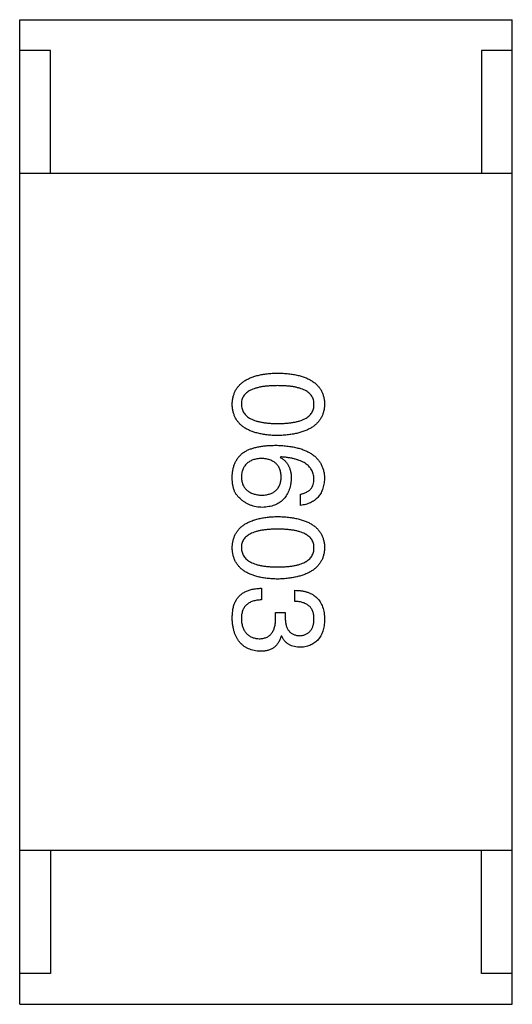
# Model space of a CAD drawing. Header units: millimetres. Extents: x 42 to 554, y 166 to 335.
# Tile 261 of 410: x 443.677 to 444.477, y 253.311 to 254.911. Entities that reach past the tile are written whole.
import ezdxf

# ---------------------------------------------------------------- set-up
doc = ezdxf.new("R2010")
doc.units = ezdxf.units.MM
doc.header["$LTSCALE"] = 30.734
doc.layers.get('0').update_dxf_attribs({"linetype": 'CONTINUOUS'})

msp = doc.modelspace()

# ---------------------------------------------------------------- linework, layer by layer
at = {"linetype": 'Continuous'}
for p, q in [((443.6768, 253.311), (443.6768, 254.911)), ((443.6768, 254.911), (444.4768, 254.911)), ((444.4768, 253.311), (444.4768, 254.911)), ((443.7268, 254.861), (443.6768, 254.861)), ((443.7268, 254.661), (443.7268, 254.861)), ((444.4268, 254.861), (444.4268, 254.661)), ((444.4768, 254.861), (444.4268, 254.861)), ((444.4768, 254.661), (443.6768, 254.661)), ((444.1007, 254.2005), (444.0999, 254.1997)), ((444.1327, 254.1218), (444.1327, 254.1398)), ((444.0696, 253.987), (444.0696, 253.9682)), ((444.1237, 253.9657), (444.1237, 253.9837)), ((444.0925, 253.9387), (444.0925, 253.9477)), ((444.0925, 253.9477), (444.1081, 253.9477)), ((444.1081, 253.9477), (444.1081, 253.9378)), ((444.1024, 253.9092), (444.1015, 253.9092)), ((444.4768, 253.561), (443.6768, 253.561)), ((443.7268, 253.561), (443.7268, 253.361)), ((444.4268, 253.361), (444.4268, 253.561)), ((443.7268, 253.361), (443.6768, 253.361)), ((444.4768, 253.361), (444.4268, 253.361)), ((443.6768, 253.311), (444.4768, 253.311))]:
    msp.add_line(p, q, dxfattribs=at)
for points, knots in [([(444.022, 254.2859), (444.0221, 254.2879), (444.0223, 254.2918), (444.0232, 254.2974), (444.0248, 254.3027), (444.0268, 254.3076), (444.0295, 254.3121), (444.0327, 254.3162), (444.0365, 254.32), (444.0409, 254.3233), (444.0458, 254.3264), (444.0513, 254.329), (444.0574, 254.3312), (444.064, 254.3331), (444.0711, 254.3346), (444.0788, 254.3357), (444.0871, 254.3364), (444.0929, 254.3366), (444.0958, 254.3367)], [0, 0, 0, 0, 0.059135, 0.115606, 0.169241, 0.221578, 0.273261, 0.324749, 0.377329, 0.431642, 0.488541, 0.548597, 0.612232, 0.680174, 0.752504, 0.829777, 0.912307, 1, 1, 1, 1]), ([(444.0958, 254.3367), (444.0988, 254.3366), (444.1048, 254.3364), (444.1133, 254.3357), (444.1213, 254.3346), (444.1287, 254.3331), (444.1355, 254.3312), (444.1418, 254.329), (444.1475, 254.3264), (444.1525, 254.3233), (444.1571, 254.32), (444.161, 254.3162), (444.1643, 254.3121), (444.1671, 254.3076), (444.1692, 254.3027), (444.1708, 254.2974), (444.1718, 254.2918), (444.1719, 254.2879), (444.172, 254.2859)], [0, 0, 0, 0, 0.088823, 0.172287, 0.250296, 0.323438, 0.392244, 0.456221, 0.516635, 0.573871, 0.628, 0.680335, 0.731489, 0.782557, 0.834044, 0.886738, 0.942089, 1, 1, 1, 1]), ([(444.0958, 254.3163), (444.0934, 254.3162), (444.0888, 254.3162), (444.0821, 254.3158), (444.0759, 254.3153), (444.0701, 254.3145), (444.0648, 254.3133), (444.0599, 254.3121), (444.0555, 254.3106), (444.0516, 254.3088), (444.0481, 254.3068), (444.0451, 254.3045), (444.0425, 254.302), (444.0404, 254.2993), (444.0388, 254.2963), (444.0376, 254.293), (444.0369, 254.2895), (444.0368, 254.2872), (444.0368, 254.2859)], [0, 0, 0, 0, 0.096457, 0.187288, 0.27178, 0.350132, 0.423455, 0.491343, 0.554037, 0.612253, 0.666313, 0.717038, 0.764921, 0.811214, 0.856775, 0.902988, 0.950234, 1, 1, 1, 1]), ([(444.1548, 254.2859), (444.1548, 254.2872), (444.1547, 254.2895), (444.154, 254.293), (444.1528, 254.2963), (444.1512, 254.2993), (444.1491, 254.302), (444.1465, 254.3045), (444.1435, 254.3068), (444.14, 254.3088), (444.1361, 254.3106), (444.1317, 254.3121), (444.1268, 254.3133), (444.1215, 254.3145), (444.1157, 254.3153), (444.1095, 254.3158), (444.1028, 254.3162), (444.0982, 254.3162), (444.0958, 254.3163)], [0, 0, 0, 0, 0.049764, 0.097007, 0.143217, 0.188577, 0.235116, 0.282997, 0.333719, 0.387776, 0.445989, 0.508679, 0.576563, 0.649481, 0.728235, 0.812722, 0.903548, 1, 1, 1, 1]), ([(444.0958, 254.2351), (444.0929, 254.2352), (444.0871, 254.2354), (444.0788, 254.2362), (444.0711, 254.2373), (444.064, 254.2388), (444.0574, 254.2407), (444.0513, 254.2429), (444.0458, 254.2455), (444.0409, 254.2485), (444.0365, 254.2519), (444.0327, 254.2556), (444.0295, 254.2598), (444.0268, 254.2643), (444.0248, 254.2692), (444.0232, 254.2744), (444.0223, 254.2801), (444.0221, 254.2839), (444.022, 254.2859)], [0, 0, 0, 0, 0.08769, 0.170218, 0.24749, 0.319818, 0.387758, 0.451391, 0.511445, 0.568185, 0.622681, 0.67526, 0.726746, 0.778428, 0.830764, 0.884397, 0.940866, 1, 1, 1, 1]), ([(444.0368, 254.2859), (444.0369, 254.2847), (444.037, 254.2822), (444.0378, 254.2786), (444.039, 254.2753), (444.0407, 254.2722), (444.0428, 254.2694), (444.0455, 254.2669), (444.0485, 254.2645), (444.052, 254.2625), (444.0559, 254.2606), (444.0603, 254.2591), (444.0651, 254.2577), (444.0704, 254.2567), (444.0761, 254.2558), (444.0823, 254.2552), (444.0889, 254.2548), (444.0935, 254.2548), (444.0958, 254.2548)], [0, 0, 0, 0, 0.050879, 0.099377, 0.146973, 0.193618, 0.240619, 0.289461, 0.34047, 0.395283, 0.453059, 0.515633, 0.582666, 0.655287, 0.732971, 0.815933, 0.905166, 1, 1, 1, 1]), ([(444.0958, 254.2548), (444.0982, 254.2548), (444.1028, 254.2548), (444.1095, 254.2552), (444.1157, 254.2558), (444.1215, 254.2566), (444.1268, 254.2577), (444.1317, 254.2591), (444.1361, 254.2606), (444.14, 254.2624), (444.1435, 254.2645), (444.1465, 254.2668), (444.1491, 254.2694), (444.1512, 254.2722), (444.1528, 254.2753), (444.154, 254.2786), (444.1547, 254.2822), (444.1548, 254.2847), (444.1548, 254.2859)], [0, 0, 0, 0, 0.095719, 0.185854, 0.269738, 0.347952, 0.420315, 0.487894, 0.550245, 0.608186, 0.662454, 0.713283, 0.761375, 0.808209, 0.854301, 0.901312, 0.949396, 1, 1, 1, 1]), ([(444.172, 254.2859), (444.1719, 254.284), (444.1717, 254.2801), (444.1706, 254.2746), (444.169, 254.2694), (444.1668, 254.2646), (444.164, 254.2601), (444.1606, 254.256), (444.1566, 254.2523), (444.1521, 254.2489), (444.1471, 254.2459), (444.1414, 254.2433), (444.1352, 254.241), (444.1284, 254.2391), (444.1211, 254.2376), (444.1132, 254.2364), (444.1047, 254.2355), (444.0988, 254.2352), (444.0958, 254.2351)], [0, 0, 0, 0, 0.057415, 0.112361, 0.16496, 0.216437, 0.267441, 0.318839, 0.371478, 0.426325, 0.483626, 0.544235, 0.608673, 0.677374, 0.750405, 0.828394, 0.911525, 1, 1, 1, 1]), ([(444.022, 254.1702), (444.0221, 254.1722), (444.0224, 254.1762), (444.0235, 254.1821), (444.0251, 254.1875), (444.0273, 254.1925), (444.03, 254.1972), (444.0334, 254.2015), (444.0372, 254.2054), (444.0402, 254.2076), (444.0417, 254.2087)], [0, 0, 0, 0, 0.137449, 0.267856, 0.393219, 0.514735, 0.63397, 0.753734, 0.874967, 1, 1, 1, 1]), ([(444.0417, 254.2087), (444.0433, 254.2096), (444.0465, 254.2113), (444.0517, 254.2135), (444.0574, 254.2153), (444.0635, 254.2168), (444.0701, 254.218), (444.0772, 254.2187), (444.0847, 254.2193), (444.0899, 254.2193), (444.0925, 254.2194)], [0, 0, 0, 0, 0.101889, 0.209155, 0.322694, 0.442863, 0.569758, 0.70479, 0.848502, 1, 1, 1, 1]), ([(444.0925, 254.2194), (444.0957, 254.2193), (444.1018, 254.2191), (444.1106, 254.2182), (444.1189, 254.2171), (444.1266, 254.2155), (444.1336, 254.2135), (444.1401, 254.2111), (444.146, 254.2083), (444.1513, 254.2051), (444.156, 254.2016), (444.1601, 254.1976), (444.1637, 254.1932), (444.1666, 254.1883), (444.1688, 254.1831), (444.1706, 254.1775), (444.1716, 254.1715), (444.1719, 254.1674), (444.172, 254.1653)], [0, 0, 0, 0, 0.087517, 0.169686, 0.246944, 0.319347, 0.387088, 0.450961, 0.511075, 0.567974, 0.622351, 0.675039, 0.726853, 0.778688, 0.83093, 0.884738, 0.941043, 1, 1, 1, 1]), ([(444.0696, 254.198), (444.0683, 254.198), (444.0658, 254.1978), (444.0621, 254.1972), (444.0587, 254.1965), (444.0556, 254.1956), (444.0526, 254.1944), (444.05, 254.1929), (444.0475, 254.1913), (444.0454, 254.1895), (444.0434, 254.1874), (444.0417, 254.1851), (444.0403, 254.1826), (444.0391, 254.1799), (444.0381, 254.177), (444.0374, 254.1738), (444.0369, 254.1704), (444.0368, 254.1681), (444.0368, 254.1669)], [0, 0, 0, 0, 0.076467, 0.148148, 0.216496, 0.280559, 0.342274, 0.401168, 0.458322, 0.514073, 0.569257, 0.62465, 0.68124, 0.739113, 0.799947, 0.862804, 0.929597, 1, 1, 1, 1]), ([(444.1015, 254.1677), (444.1015, 254.1689), (444.1014, 254.1711), (444.1009, 254.1744), (444.1002, 254.1775), (444.0993, 254.1803), (444.0982, 254.183), (444.0967, 254.1854), (444.0951, 254.1877), (444.0932, 254.1897), (444.091, 254.1915), (444.0887, 254.1931), (444.0861, 254.1944), (444.0832, 254.1956), (444.0801, 254.1965), (444.0768, 254.1973), (444.0733, 254.1978), (444.0708, 254.198), (444.0696, 254.198)], [0, 0, 0, 0, 0.070453, 0.136523, 0.199866, 0.260392, 0.318446, 0.374657, 0.430182, 0.485556, 0.541071, 0.598396, 0.657208, 0.718642, 0.783247, 0.851631, 0.923928, 1, 1, 1, 1]), ([(444.0999, 254.1997), (444.1013, 254.1988), (444.1041, 254.1971), (444.1079, 254.194), (444.111, 254.1903), (444.1136, 254.1862), (444.1155, 254.1816), (444.1169, 254.1765), (444.1178, 254.1711), (444.1179, 254.1672), (444.1179, 254.1653)], [0, 0, 0, 0, 0.122276, 0.239997, 0.35611, 0.473903, 0.59404, 0.720428, 0.855383, 1, 1, 1, 1]), ([(444.1548, 254.1653), (444.1547, 254.1666), (444.1545, 254.1691), (444.1537, 254.1728), (444.1525, 254.1763), (444.1509, 254.1795), (444.1489, 254.1825), (444.1465, 254.1853), (444.1436, 254.1878), (444.1405, 254.1902), (444.1369, 254.1922), (444.1329, 254.1941), (444.1285, 254.1957), (444.1237, 254.1971), (444.1185, 254.1983), (444.1129, 254.1993), (444.107, 254.2001), (444.1028, 254.2003), (444.1007, 254.2005)], [0, 0, 0, 0, 0.054741, 0.107075, 0.158339, 0.208382, 0.258772, 0.310045, 0.362765, 0.417822, 0.475982, 0.537466, 0.602901, 0.673037, 0.747247, 0.826291, 0.910782, 1, 1, 1, 1]), ([(444.0343, 254.1333), (444.0333, 254.1342), (444.0311, 254.1361), (444.0285, 254.1396), (444.0263, 254.1435), (444.0246, 254.1479), (444.0232, 254.1528), (444.0224, 254.1582), (444.0219, 254.164), (444.022, 254.1681), (444.022, 254.1702)], [0, 0, 0, 0, 0.105033, 0.21147, 0.321511, 0.438526, 0.563605, 0.698055, 0.843218, 1, 1, 1, 1]), ([(444.0368, 254.1669), (444.0369, 254.1658), (444.0371, 254.1637), (444.0376, 254.1606), (444.0384, 254.1577), (444.0394, 254.155), (444.0407, 254.1525), (444.0422, 254.1502), (444.044, 254.148), (444.046, 254.1461), (444.0482, 254.1444), (444.0507, 254.143), (444.0534, 254.1416), (444.0563, 254.1405), (444.0595, 254.1397), (444.0629, 254.139), (444.0666, 254.1385), (444.0691, 254.1383), (444.0704, 254.1382)], [0, 0, 0, 0, 0.066682, 0.130303, 0.190802, 0.248749, 0.30534, 0.361219, 0.415721, 0.471765, 0.528279, 0.586428, 0.64659, 0.710143, 0.776461, 0.846692, 0.921137, 1, 1, 1, 1]), ([(444.0704, 254.1382), (444.0716, 254.1383), (444.074, 254.1385), (444.0775, 254.139), (444.0807, 254.1397), (444.0837, 254.1406), (444.0864, 254.1417), (444.089, 254.143), (444.0913, 254.1446), (444.0934, 254.1464), (444.0952, 254.1483), (444.0968, 254.1505), (444.0982, 254.1529), (444.0994, 254.1554), (444.1003, 254.1582), (444.1009, 254.1612), (444.1014, 254.1644), (444.1015, 254.1666), (444.1015, 254.1677)], [0, 0, 0, 0, 0.076288, 0.14871, 0.216387, 0.281386, 0.342528, 0.402111, 0.4591, 0.514852, 0.569974, 0.625644, 0.682226, 0.740156, 0.800362, 0.863471, 0.930116, 1, 1, 1, 1]), ([(444.1179, 254.1653), (444.1178, 254.1634), (444.1174, 254.1599), (444.1165, 254.1547), (444.1154, 254.1499), (444.1139, 254.1455), (444.112, 254.1413), (444.1099, 254.1375), (444.1074, 254.1341), (444.1047, 254.131), (444.1016, 254.1282), (444.0981, 254.1258), (444.0944, 254.1237), (444.0904, 254.122), (444.086, 254.1206), (444.0814, 254.1196), (444.0764, 254.1188), (444.073, 254.1186), (444.0712, 254.1185)], [0, 0, 0, 0, 0.074228, 0.144548, 0.211288, 0.274576, 0.335162, 0.393915, 0.450599, 0.506657, 0.562409, 0.618617, 0.676096, 0.735061, 0.79654, 0.860906, 0.928473, 1, 1, 1, 1]), ([(444.1327, 254.1398), (444.1344, 254.1402), (444.1378, 254.141), (444.1423, 254.1428), (444.1462, 254.1452), (444.1494, 254.1481), (444.1518, 254.1517), (444.1536, 254.1557), (444.1547, 254.1603), (444.1548, 254.1636), (444.1548, 254.1653)], [0, 0, 0, 0, 0.1439, 0.274233, 0.394478, 0.509388, 0.621911, 0.738504, 0.863414, 1, 1, 1, 1]), ([(444.172, 254.1653), (444.1719, 254.1637), (444.1716, 254.1606), (444.1709, 254.156), (444.17, 254.1518), (444.1687, 254.1478), (444.1672, 254.1441), (444.1654, 254.1407), (444.1633, 254.1376), (444.161, 254.1347), (444.1584, 254.1321), (444.1555, 254.1298), (444.1524, 254.1277), (444.149, 254.126), (444.1453, 254.1245), (444.1413, 254.1233), (444.1371, 254.1224), (444.1342, 254.122), (444.1327, 254.1218)], [0, 0, 0, 0, 0.073784, 0.144317, 0.211047, 0.274818, 0.336501, 0.395724, 0.453465, 0.510016, 0.566585, 0.622844, 0.680328, 0.739335, 0.800408, 0.863904, 0.93053, 1, 1, 1, 1]), ([(444.0712, 254.1185), (444.0695, 254.1186), (444.066, 254.1187), (444.0609, 254.1194), (444.056, 254.1205), (444.0513, 254.1221), (444.0468, 254.1242), (444.0424, 254.1268), (444.0382, 254.1298), (444.0356, 254.1321), (444.0343, 254.1333)], [0, 0, 0, 0, 0.12904, 0.253809, 0.377066, 0.499122, 0.621469, 0.744665, 0.870607, 1, 1, 1, 1]), ([(444.022, 254.0528), (444.0221, 254.0548), (444.0223, 254.0586), (444.0232, 254.0643), (444.0248, 254.0695), (444.0268, 254.0744), (444.0295, 254.0789), (444.0327, 254.0831), (444.0365, 254.0868), (444.0409, 254.0902), (444.0458, 254.0932), (444.0513, 254.0958), (444.0574, 254.0981), (444.064, 254.0999), (444.0711, 254.1014), (444.0788, 254.1025), (444.0871, 254.1033), (444.0929, 254.1035), (444.0958, 254.1036)], [0, 0, 0, 0, 0.059135, 0.115606, 0.169241, 0.221578, 0.273261, 0.324749, 0.377329, 0.431642, 0.488541, 0.548597, 0.612232, 0.680174, 0.752504, 0.829777, 0.912307, 1, 1, 1, 1]), ([(444.0958, 254.1036), (444.0988, 254.1035), (444.1048, 254.1033), (444.1133, 254.1025), (444.1213, 254.1014), (444.1287, 254.0999), (444.1355, 254.0981), (444.1418, 254.0958), (444.1475, 254.0932), (444.1525, 254.0902), (444.1571, 254.0868), (444.161, 254.0831), (444.1643, 254.079), (444.1671, 254.0744), (444.1692, 254.0695), (444.1708, 254.0643), (444.1718, 254.0587), (444.1719, 254.0548), (444.172, 254.0528)], [0, 0, 0, 0, 0.088823, 0.172287, 0.250296, 0.323438, 0.392244, 0.456221, 0.516635, 0.573871, 0.628, 0.680335, 0.731489, 0.782557, 0.834044, 0.886738, 0.942089, 1, 1, 1, 1]), ([(444.0958, 254.0831), (444.0934, 254.0831), (444.0888, 254.083), (444.0821, 254.0827), (444.0759, 254.0821), (444.0701, 254.0813), (444.0648, 254.0802), (444.0599, 254.079), (444.0555, 254.0774), (444.0516, 254.0756), (444.0481, 254.0736), (444.0451, 254.0714), (444.0425, 254.0689), (444.0404, 254.0661), (444.0388, 254.0631), (444.0376, 254.0599), (444.0369, 254.0564), (444.0368, 254.054), (444.0368, 254.0528)], [0, 0, 0, 0, 0.096457, 0.187288, 0.27178, 0.350132, 0.423455, 0.491343, 0.554037, 0.612253, 0.666313, 0.717038, 0.764921, 0.811214, 0.856775, 0.902988, 0.950234, 1, 1, 1, 1]), ([(444.1548, 254.0528), (444.1548, 254.054), (444.1547, 254.0564), (444.154, 254.0599), (444.1528, 254.0631), (444.1512, 254.0661), (444.1491, 254.0689), (444.1465, 254.0714), (444.1435, 254.0736), (444.14, 254.0756), (444.1361, 254.0774), (444.1317, 254.079), (444.1268, 254.0802), (444.1215, 254.0813), (444.1157, 254.0821), (444.1095, 254.0827), (444.1028, 254.083), (444.0982, 254.0831), (444.0958, 254.0831)], [0, 0, 0, 0, 0.049764, 0.097007, 0.143217, 0.188577, 0.235116, 0.282997, 0.333719, 0.387776, 0.445989, 0.508679, 0.576563, 0.649481, 0.728235, 0.812722, 0.903548, 1, 1, 1, 1]), ([(444.0958, 254.002), (444.0929, 254.0021), (444.0871, 254.0023), (444.0788, 254.003), (444.0711, 254.0041), (444.064, 254.0056), (444.0574, 254.0075), (444.0513, 254.0098), (444.0458, 254.0124), (444.0409, 254.0153), (444.0365, 254.0187), (444.0327, 254.0225), (444.0295, 254.0266), (444.0268, 254.0311), (444.0248, 254.036), (444.0232, 254.0413), (444.0223, 254.0469), (444.0221, 254.0508), (444.022, 254.0528)], [0, 0, 0, 0, 0.08769, 0.170218, 0.24749, 0.319818, 0.387758, 0.451391, 0.511445, 0.568185, 0.622681, 0.67526, 0.726746, 0.778428, 0.830764, 0.884397, 0.940866, 1, 1, 1, 1]), ([(444.0368, 254.0528), (444.0369, 254.0515), (444.037, 254.0491), (444.0378, 254.0455), (444.039, 254.0422), (444.0407, 254.0391), (444.0428, 254.0363), (444.0455, 254.0337), (444.0485, 254.0314), (444.052, 254.0293), (444.0559, 254.0275), (444.0603, 254.0259), (444.0651, 254.0246), (444.0704, 254.0235), (444.0761, 254.0227), (444.0823, 254.0221), (444.0889, 254.0217), (444.0935, 254.0217), (444.0958, 254.0216)], [0, 0, 0, 0, 0.050879, 0.099377, 0.146973, 0.193618, 0.240619, 0.289461, 0.34047, 0.395283, 0.453059, 0.515633, 0.582666, 0.655287, 0.732971, 0.815933, 0.905166, 1, 1, 1, 1]), ([(444.0958, 254.0216), (444.0982, 254.0217), (444.1028, 254.0217), (444.1095, 254.0221), (444.1157, 254.0227), (444.1215, 254.0235), (444.1268, 254.0246), (444.1317, 254.0259), (444.1361, 254.0275), (444.14, 254.0293), (444.1435, 254.0314), (444.1465, 254.0337), (444.1491, 254.0363), (444.1512, 254.0391), (444.1528, 254.0422), (444.154, 254.0455), (444.1547, 254.0491), (444.1548, 254.0515), (444.1548, 254.0528)], [0, 0, 0, 0, 0.095719, 0.185854, 0.269738, 0.347952, 0.420315, 0.487894, 0.550245, 0.608186, 0.662454, 0.713283, 0.761375, 0.808209, 0.854301, 0.901312, 0.949396, 1, 1, 1, 1]), ([(444.172, 254.0528), (444.1719, 254.0508), (444.1717, 254.047), (444.1706, 254.0414), (444.169, 254.0363), (444.1668, 254.0314), (444.164, 254.027), (444.1606, 254.0229), (444.1566, 254.0191), (444.1521, 254.0158), (444.1471, 254.0127), (444.1414, 254.0101), (444.1352, 254.0078), (444.1284, 254.0059), (444.1211, 254.0044), (444.1132, 254.0032), (444.1047, 254.0023), (444.0988, 254.0021), (444.0958, 254.002)], [0, 0, 0, 0, 0.057415, 0.112361, 0.16496, 0.216437, 0.267441, 0.318839, 0.371478, 0.426325, 0.483626, 0.544235, 0.608673, 0.677374, 0.750405, 0.828394, 0.911525, 1, 1, 1, 1]), ([(444.0269, 253.9649), (444.0274, 253.9658), (444.0282, 253.9675), (444.0297, 253.9699), (444.0314, 253.9722), (444.0333, 253.9743), (444.0353, 253.9762), (444.0375, 253.978), (444.0399, 253.9797), (444.0425, 253.9811), (444.0453, 253.9824), (444.0482, 253.9836), (444.0514, 253.9845), (444.0547, 253.9854), (444.0581, 253.986), (444.0618, 253.9865), (444.0656, 253.9869), (444.0682, 253.987), (444.0696, 253.987)], [0, 0, 0, 0, 0.056906, 0.113264, 0.168825, 0.223843, 0.279195, 0.335267, 0.392098, 0.450414, 0.51054, 0.572219, 0.636652, 0.703156, 0.773102, 0.845505, 0.921063, 1, 1, 1, 1]), ([(444.0696, 253.9682), (444.0682, 253.9681), (444.0657, 253.968), (444.062, 253.9675), (444.0585, 253.9669), (444.0553, 253.966), (444.0523, 253.9648), (444.0496, 253.9635), (444.0472, 253.9618), (444.0449, 253.96), (444.043, 253.9579), (444.0413, 253.9556), (444.0399, 253.9531), (444.0388, 253.9503), (444.0379, 253.9473), (444.0372, 253.9441), (444.0368, 253.9406), (444.0368, 253.9382), (444.0368, 253.937)], [0, 0, 0, 0, 0.07723, 0.149593, 0.217944, 0.282232, 0.34411, 0.402297, 0.458791, 0.513966, 0.568538, 0.623291, 0.679957, 0.737243, 0.798142, 0.86118, 0.928728, 1, 1, 1, 1]), ([(444.1237, 253.9837), (444.1256, 253.9837), (444.1293, 253.9836), (444.1347, 253.9829), (444.1398, 253.9819), (444.1445, 253.9806), (444.1488, 253.9788), (444.1528, 253.9768), (444.1564, 253.9743), (444.1596, 253.9715), (444.1625, 253.9683), (444.1649, 253.9648), (444.1671, 253.9609), (444.1688, 253.9566), (444.1702, 253.952), (444.1712, 253.9471), (444.1719, 253.9418), (444.172, 253.9381), (444.172, 253.9362)], [0, 0, 0, 0, 0.074804, 0.144899, 0.211458, 0.274554, 0.334363, 0.392059, 0.448123, 0.503024, 0.558154, 0.613471, 0.670844, 0.729926, 0.792003, 0.857405, 0.926768, 1, 1, 1, 1]), ([(444.022, 253.9378), (444.0221, 253.9392), (444.0221, 253.942), (444.0223, 253.9459), (444.0227, 253.9496), (444.0232, 253.9531), (444.0239, 253.9564), (444.0247, 253.9595), (444.0257, 253.9623), (444.0266, 253.964), (444.0269, 253.9649)], [0, 0, 0, 0, 0.15115, 0.29371, 0.429149, 0.55661, 0.677302, 0.791017, 0.898045, 1, 1, 1, 1]), ([(444.1548, 253.937), (444.1548, 253.9381), (444.1548, 253.9403), (444.1544, 253.9435), (444.1538, 253.9465), (444.1529, 253.9492), (444.1519, 253.9518), (444.1505, 253.9541), (444.1489, 253.9563), (444.1471, 253.9582), (444.145, 253.9599), (444.1426, 253.9613), (444.1401, 253.9626), (444.1373, 253.9637), (444.1342, 253.9645), (444.1309, 253.9651), (444.1274, 253.9656), (444.1249, 253.9657), (444.1237, 253.9657)], [0, 0, 0, 0, 0.069877, 0.136363, 0.198671, 0.257968, 0.315462, 0.370709, 0.425568, 0.479847, 0.535753, 0.592303, 0.651386, 0.713311, 0.778642, 0.84836, 0.921866, 1, 1, 1, 1]), ([(444.0679, 253.8846), (444.0661, 253.8847), (444.0626, 253.8849), (444.0576, 253.8858), (444.0529, 253.8871), (444.0485, 253.8887), (444.0444, 253.8907), (444.0407, 253.8931), (444.0373, 253.8959), (444.0342, 253.8991), (444.0315, 253.9026), (444.0292, 253.9065), (444.0271, 253.9108), (444.0254, 253.9155), (444.0241, 253.9206), (444.023, 253.926), (444.0223, 253.9318), (444.0221, 253.9358), (444.022, 253.9378)], [0, 0, 0, 0, 0.068236, 0.132937, 0.194125, 0.253174, 0.310181, 0.365986, 0.421096, 0.476216, 0.532352, 0.590232, 0.649824, 0.71274, 0.778406, 0.848058, 0.921922, 1, 1, 1, 1]), ([(444.0368, 253.937), (444.0369, 253.9358), (444.037, 253.9334), (444.0376, 253.9299), (444.0383, 253.9267), (444.0391, 253.9237), (444.0402, 253.9209), (444.0415, 253.9183), (444.043, 253.916), (444.0447, 253.9138), (444.0467, 253.912), (444.0487, 253.9102), (444.0511, 253.9088), (444.0536, 253.9076), (444.0562, 253.9066), (444.0591, 253.9059), (444.0622, 253.9053), (444.0644, 253.9051), (444.0655, 253.9051)], [0, 0, 0, 0, 0.076694, 0.149502, 0.218019, 0.283183, 0.345589, 0.405199, 0.462852, 0.519478, 0.575313, 0.630559, 0.687006, 0.744638, 0.804006, 0.866059, 0.931486, 1, 1, 1, 1]), ([(444.0655, 253.9051), (444.0666, 253.9051), (444.0687, 253.9051), (444.0718, 253.9055), (444.0746, 253.9062), (444.0773, 253.9071), (444.0798, 253.9083), (444.082, 253.9097), (444.084, 253.9115), (444.0858, 253.9134), (444.0874, 253.9157), (444.0888, 253.9182), (444.0899, 253.921), (444.0909, 253.924), (444.0917, 253.9273), (444.0921, 253.9309), (444.0925, 253.9347), (444.0925, 253.9373), (444.0925, 253.9387)], [0, 0, 0, 0, 0.066518, 0.129194, 0.188613, 0.245254, 0.300032, 0.353805, 0.407079, 0.461108, 0.516272, 0.574141, 0.634837, 0.699275, 0.767504, 0.840272, 0.917505, 1, 1, 1, 1]), ([(444.1081, 253.9378), (444.1081, 253.9367), (444.1082, 253.9346), (444.1086, 253.9315), (444.1091, 253.9287), (444.1098, 253.926), (444.1107, 253.9235), (444.1118, 253.9213), (444.113, 253.9192), (444.1144, 253.9173), (444.116, 253.9157), (444.1178, 253.9143), (444.1197, 253.913), (444.1218, 253.912), (444.1241, 253.9111), (444.1265, 253.9105), (444.1291, 253.9101), (444.1309, 253.91), (444.1319, 253.91)], [0, 0, 0, 0, 0.079415, 0.154091, 0.22508, 0.29186, 0.355026, 0.415127, 0.472418, 0.528511, 0.583551, 0.638361, 0.693547, 0.750023, 0.807857, 0.868401, 0.932259, 1, 1, 1, 1]), ([(444.1319, 253.91), (444.1328, 253.9101), (444.1345, 253.9102), (444.137, 253.9107), (444.1394, 253.9114), (444.1416, 253.9122), (444.1436, 253.9133), (444.1455, 253.9145), (444.1472, 253.9159), (444.1487, 253.9175), (444.1501, 253.9193), (444.1512, 253.9213), (444.1523, 253.9235), (444.1531, 253.9258), (444.1538, 253.9284), (444.1543, 253.9311), (444.1547, 253.934), (444.1548, 253.936), (444.1548, 253.937)], [0, 0, 0, 0, 0.067655, 0.132224, 0.194132, 0.253145, 0.309858, 0.366002, 0.421361, 0.47702, 0.532632, 0.590536, 0.65067, 0.713258, 0.779588, 0.848803, 0.921949, 1, 1, 1, 1]), ([(444.172, 253.9362), (444.1719, 253.9345), (444.1718, 253.9311), (444.1711, 253.9263), (444.1703, 253.9217), (444.1691, 253.9175), (444.1677, 253.9135), (444.1659, 253.9099), (444.1639, 253.9066), (444.1616, 253.9036), (444.1591, 253.9009), (444.1562, 253.8986), (444.1531, 253.8965), (444.1497, 253.8948), (444.1461, 253.8934), (444.1421, 253.8923), (444.1379, 253.8915), (444.135, 253.8912), (444.1335, 253.8911)], [0, 0, 0, 0, 0.077845, 0.151584, 0.221397, 0.287366, 0.350104, 0.410398, 0.467998, 0.524388, 0.579979, 0.635152, 0.690917, 0.747936, 0.806661, 0.867861, 0.932479, 1, 1, 1, 1]), ([(444.1015, 253.9092), (444.1012, 253.9082), (444.1006, 253.9062), (444.0995, 253.9034), (444.0981, 253.9008), (444.0967, 253.8984), (444.0951, 253.8962), (444.0934, 253.8941), (444.0915, 253.8923), (444.0895, 253.8907), (444.0873, 253.8892), (444.085, 253.888), (444.0825, 253.8869), (444.0798, 253.8861), (444.0771, 253.8853), (444.0742, 253.8849), (444.0711, 253.8846), (444.069, 253.8846), (444.0679, 253.8846)], [0, 0, 0, 0, 0.069445, 0.136039, 0.200011, 0.261745, 0.322328, 0.381403, 0.438864, 0.496655, 0.554398, 0.612391, 0.672266, 0.733005, 0.79604, 0.861293, 0.928785, 1, 1, 1, 1]), ([(444.1335, 253.8911), (444.1317, 253.8912), (444.1281, 253.8913), (444.123, 253.8921), (444.1184, 253.8935), (444.1142, 253.8955), (444.1105, 253.8981), (444.1072, 253.9012), (444.1045, 253.9049), (444.1031, 253.9077), (444.1024, 253.9092)], [0, 0, 0, 0, 0.143686, 0.277942, 0.40333, 0.521785, 0.638573, 0.755208, 0.874773, 1, 1, 1, 1])]:
    msp.add_open_spline(points, degree=3, knots=knots, dxfattribs=at)

doc.saveas('drawing.dxf')
